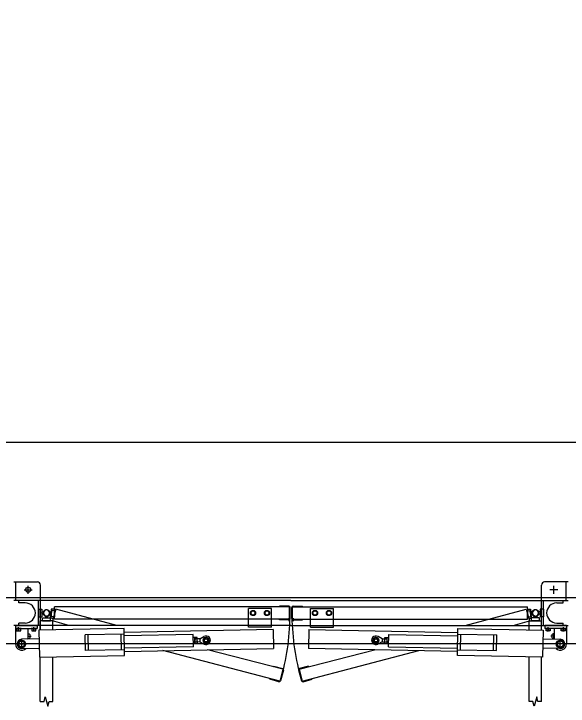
# Model space of a CAD drawing. Extents: x -264205 to -263659, y -1242401 to -1241986.
# Drawn here: x -263850.587 to -263848.798, y -1242241.658 to -1242239.424 of the extents above; entities that cross this region are included whole.
import ezdxf

# ---------------------------------------------------------------- set-up
doc = ezdxf.new("R2010")
doc.units = 0
for name, color, linetype in [('HESCON_OSI_STAVBY_KFA', 7, 'Continuous'), ('PROJEKT_OBRUBNIKY_KOMUNIKACIE', 7, 'Continuous'), ('SITUACIA_DSP_2D', 7, 'Continuous')]:
    doc.layers.add(name, color=color, linetype=linetype)

msp = doc.modelspace()

# ---------------------------------------------------------------- linework, layer by layer
at = {"layer": 'HESCON_OSI_STAVBY_KFA'}
msp.add_line((-263792.6528, -1242240.8072), (-263911.5228, -1242240.8072), dxfattribs=at)
at = {"layer": 'PROJEKT_OBRUBNIKY_KOMUNIKACIE'}
msp.add_lwpolyline([(-263794.8928, -1242227.3822), (-263808.9678, -1242241.4572), (-263894.9678, -1242241.4572), (-263909.0427, -1242227.3822), (-263909.0427, -1242196.3327), (-263914.1428, -1242196.3327), (-263914.1428, -1242132.4327), (-263909.0427, -1242132.4327), (-263909.0427, -1242101.3822), (-263894.9678, -1242087.3072), (-263808.9678, -1242087.3072), (-263794.8928, -1242101.3822), (-263794.8928, -1242227.3822)], dxfattribs=at)
at = {"layer": 'SITUACIA_DSP_2D'}
for p, q in [((-263850.5875, -1242241.2573), (-263850.5115, -1242241.2573)), ((-263850.5815, -1242241.3173), (-263850.5815, -1242241.2573)), ((-263848.7985, -1242241.2573), (-263848.8745, -1242241.2573)), ((-263848.8045, -1242241.3173), (-263848.8045, -1242241.2573)), ((-263850.5545, -1242241.2823), (-263850.5285, -1242241.2823)), ((-263850.5415, -1242241.2953), (-263850.5415, -1242241.2693)), ((-263850.5015, -1242241.3173), (-263850.5015, -1242241.2673)), ((-263848.8845, -1242241.3173), (-263848.8845, -1242241.2673)), ((-263848.8315, -1242241.2823), (-263848.8575, -1242241.2823)), ((-263848.8445, -1242241.2953), (-263848.8445, -1242241.2693)), ((-263894.581, -1242241.3072), (-263809.3546, -1242241.3072)), ((-263849.693, -1242241.3173), (-263850.5875, -1242241.3173)), ((-263850.5715, -1242241.3248), (-263850.5715, -1242241.3173)), ((-263850.5505, -1242241.3248), (-263850.5715, -1242241.3248)), ((-263850.5075, -1242241.3973), (-263850.5075, -1242241.3173)), ((-263850.5015, -1242241.3973), (-263850.5015, -1242241.3173)), ((-263849.693, -1242241.3173), (-263848.7985, -1242241.3173)), ((-263848.8845, -1242241.3973), (-263848.8845, -1242241.3173)), ((-263848.8785, -1242241.3973), (-263848.8785, -1242241.3173)), ((-263848.8355, -1242241.3248), (-263848.8145, -1242241.3248)), ((-263848.8145, -1242241.3248), (-263848.8145, -1242241.3173)), ((-263850.5075, -1242241.3448), (-263850.5075, -1242241.3698)), ((-263850.5075, -1242241.3448), (-263850.4975, -1242241.3448)), ((-263850.4975, -1242241.3448), (-263850.4975, -1242241.3698)), ((-263850.4975, -1242241.3563), (-263850.4879, -1242241.3492)), ((-263850.476, -1242241.3492), (-263850.4665, -1242241.3563)), ((-263850.4667, -1242241.3603), (-263850.4742, -1242241.351)), ((-263850.4702, -1242241.3734), (-263850.4638, -1242241.3492)), ((-263850.4565, -1242241.3448), (-263850.4665, -1242241.3448)), ((-263850.4665, -1242241.3448), (-263850.4665, -1242241.3698)), ((-263850.4541, -1242241.3518), (-263850.4638, -1242241.3492)), ((-263850.4522, -1242241.3445), (-263850.4625, -1242241.3832)), ((-263849.698, -1242241.3373), (-263850.4565, -1242241.3373)), ((-263850.4565, -1242241.3773), (-263850.4565, -1242241.3373)), ((-263850.4565, -1242241.3448), (-263850.4565, -1242241.3698)), ((-263850.2554, -1242241.3973), (-263850.4522, -1242241.3445)), ((-263849.7555, -1242241.3433), (-263849.8305, -1242241.3433)), ((-263849.8305, -1242241.3973), (-263849.8305, -1242241.3433)), ((-263849.8194, -1242241.3505), (-263849.8233, -1242241.3573)), ((-263849.8115, -1242241.3505), (-263849.8194, -1242241.3505)), ((-263849.8076, -1242241.3573), (-263849.8115, -1242241.3505)), ((-263849.7744, -1242241.3505), (-263849.7783, -1242241.3573)), ((-263849.7665, -1242241.3505), (-263849.7744, -1242241.3505)), ((-263849.7626, -1242241.3573), (-263849.7665, -1242241.3505)), ((-263849.7555, -1242241.3973), (-263849.7555, -1242241.3433)), ((-263849.7, -1242241.3353), (-263849.73, -1242241.3353)), ((-263849.73, -1242241.3373), (-263849.73, -1242241.3353)), ((-263849.698, -1242241.3773), (-263849.698, -1242241.3373)), ((-263849.696, -1242241.3753), (-263849.696, -1242241.3393)), ((-263849.69, -1242241.3753), (-263849.69, -1242241.3393)), ((-263849.688, -1242241.3373), (-263848.9295, -1242241.3373)), ((-263849.688, -1242241.3773), (-263849.688, -1242241.3373)), ((-263849.686, -1242241.3353), (-263849.656, -1242241.3353)), ((-263849.656, -1242241.3373), (-263849.656, -1242241.3353)), ((-263849.6305, -1242241.3433), (-263849.5555, -1242241.3433)), ((-263849.6305, -1242241.3973), (-263849.6305, -1242241.3433)), ((-263849.6233, -1242241.3573), (-263849.6194, -1242241.3505)), ((-263849.6194, -1242241.3505), (-263849.6115, -1242241.3505)), ((-263849.6115, -1242241.3505), (-263849.6076, -1242241.3573)), ((-263849.5783, -1242241.3573), (-263849.5744, -1242241.3505)), ((-263849.5744, -1242241.3505), (-263849.5665, -1242241.3505)), ((-263849.5665, -1242241.3505), (-263849.5626, -1242241.3573)), ((-263849.5555, -1242241.3973), (-263849.5555, -1242241.3433)), ((-263849.1305, -1242241.3973), (-263848.9338, -1242241.3445)), ((-263848.9338, -1242241.3445), (-263848.9234, -1242241.3832)), ((-263848.9318, -1242241.3518), (-263848.9222, -1242241.3492)), ((-263848.9295, -1242241.3773), (-263848.9295, -1242241.3373)), ((-263848.9295, -1242241.3448), (-263848.9195, -1242241.3448)), ((-263848.9295, -1242241.3448), (-263848.9295, -1242241.3698)), ((-263848.9157, -1242241.3734), (-263848.9222, -1242241.3492)), ((-263848.9195, -1242241.3448), (-263848.9195, -1242241.3698)), ((-263848.9099, -1242241.3492), (-263848.9195, -1242241.3563)), ((-263848.9192, -1242241.3603), (-263848.9118, -1242241.351)), ((-263848.8885, -1242241.3563), (-263848.898, -1242241.3492)), ((-263848.8885, -1242241.3448), (-263848.8885, -1242241.3698)), ((-263848.8785, -1242241.3448), (-263848.8885, -1242241.3448)), ((-263848.8785, -1242241.3448), (-263848.8785, -1242241.3698)), ((-263850.5075, -1242241.3698), (-263850.4975, -1242241.3698)), ((-263850.4975, -1242241.3583), (-263850.4975, -1242241.3563)), ((-263850.4879, -1242241.3653), (-263850.4975, -1242241.3583)), ((-263850.4945, -1242241.3728), (-263850.4695, -1242241.3728)), ((-263850.4945, -1242241.3828), (-263850.4945, -1242241.3728)), ((-263850.49, -1242241.3632), (-263850.483, -1242241.3728)), ((-263850.483, -1242241.3728), (-263850.481, -1242241.3728)), ((-263850.481, -1242241.3728), (-263850.4739, -1242241.3632)), ((-263850.4783, -1242241.3666), (-263850.4673, -1242241.3622)), ((-263850.4665, -1242241.3583), (-263850.476, -1242241.3653)), ((-263850.4606, -1242241.3759), (-263850.4702, -1242241.3734)), ((-263850.4695, -1242241.3828), (-263850.4695, -1242241.3728)), ((-263850.4673, -1242241.3622), (-263850.4667, -1242241.3603)), ((-263850.4665, -1242241.3563), (-263850.4665, -1242241.3583)), ((-263850.4565, -1242241.3698), (-263850.4665, -1242241.3698)), ((-263849.8233, -1242241.3573), (-263849.8194, -1242241.3641)), ((-263849.8194, -1242241.3641), (-263849.8115, -1242241.3641)), ((-263849.8115, -1242241.3641), (-263849.8076, -1242241.3573)), ((-263849.7783, -1242241.3573), (-263849.7744, -1242241.3641)), ((-263849.7744, -1242241.3641), (-263849.7665, -1242241.3641)), ((-263849.7665, -1242241.3641), (-263849.7626, -1242241.3573)), ((-263849.6998, -1242241.3743), (-263849.6998, -1242241.3833)), ((-263849.6862, -1242241.3743), (-263849.6862, -1242241.3833)), ((-263849.6194, -1242241.3641), (-263849.6233, -1242241.3573)), ((-263849.6115, -1242241.3641), (-263849.6194, -1242241.3641)), ((-263849.6076, -1242241.3573), (-263849.6115, -1242241.3641)), ((-263849.5744, -1242241.3641), (-263849.5783, -1242241.3573)), ((-263849.5665, -1242241.3641), (-263849.5744, -1242241.3641)), ((-263849.5626, -1242241.3573), (-263849.5665, -1242241.3641)), ((-263848.9295, -1242241.3698), (-263848.9195, -1242241.3698)), ((-263848.9254, -1242241.3759), (-263848.9157, -1242241.3734)), ((-263848.9195, -1242241.3563), (-263848.9195, -1242241.3583)), ((-263848.9195, -1242241.3583), (-263848.9099, -1242241.3653)), ((-263848.9187, -1242241.3622), (-263848.9192, -1242241.3603)), ((-263848.9076, -1242241.3666), (-263848.9187, -1242241.3622)), ((-263848.8915, -1242241.3728), (-263848.9165, -1242241.3728)), ((-263848.9165, -1242241.3828), (-263848.9165, -1242241.3728)), ((-263848.905, -1242241.3728), (-263848.912, -1242241.3632)), ((-263848.903, -1242241.3728), (-263848.905, -1242241.3728)), ((-263848.8959, -1242241.3632), (-263848.903, -1242241.3728)), ((-263848.898, -1242241.3653), (-263848.8885, -1242241.3583)), ((-263848.8915, -1242241.3828), (-263848.8915, -1242241.3728)), ((-263848.8885, -1242241.3583), (-263848.8885, -1242241.3563)), ((-263848.8785, -1242241.3698), (-263848.8885, -1242241.3698)), ((-263849.693, -1242241.3973), (-263850.5875, -1242241.3973)), ((-263850.5825, -1242241.3973), (-263850.5825, -1242241.4073)), ((-263850.5825, -1242241.3973), (-263850.5125, -1242241.3973)), ((-263850.5505, -1242241.3898), (-263850.5715, -1242241.3898)), ((-263850.5715, -1242241.3973), (-263850.5715, -1242241.3898)), ((-263850.5125, -1242241.3973), (-263850.5125, -1242241.4073)), ((-263850.462, -1242241.3828), (-263850.502, -1242241.3828)), ((-263850.502, -1242241.4126), (-263850.502, -1242241.3828)), ((-263850.5015, -1242241.4126), (-263850.5015, -1242241.3973)), ((-263850.4945, -1242241.3828), (-263850.4695, -1242241.3828)), ((-263850.41, -1242241.3973), (-263850.4625, -1242241.3832)), ((-263850.462, -1242241.4118), (-263850.462, -1242241.3828)), ((-263849.698, -1242241.3773), (-263850.4565, -1242241.3773)), ((-263849.8305, -1242241.4033), (-263849.8305, -1242241.3973)), ((-263849.7555, -1242241.4033), (-263849.7555, -1242241.3973)), ((-263849.73, -1242241.3793), (-263849.73, -1242241.3773)), ((-263849.7, -1242241.3793), (-263849.73, -1242241.3793)), ((-263849.715, -1242241.3802), (-263849.715, -1242241.3773)), ((-263849.693, -1242241.3973), (-263848.7985, -1242241.3973)), ((-263849.688, -1242241.3773), (-263848.9295, -1242241.3773)), ((-263849.686, -1242241.3793), (-263849.656, -1242241.3793)), ((-263849.6709, -1242241.3802), (-263849.6709, -1242241.3773)), ((-263849.656, -1242241.3793), (-263849.656, -1242241.3773)), ((-263849.6305, -1242241.4033), (-263849.6305, -1242241.3973)), ((-263849.5555, -1242241.4033), (-263849.5555, -1242241.3973)), ((-263848.976, -1242241.3973), (-263848.9234, -1242241.3832)), ((-263848.924, -1242241.3828), (-263848.884, -1242241.3828)), ((-263848.924, -1242241.4118), (-263848.924, -1242241.3828)), ((-263848.8915, -1242241.3828), (-263848.9165, -1242241.3828)), ((-263848.8845, -1242241.4126), (-263848.8845, -1242241.3973)), ((-263848.884, -1242241.4126), (-263848.884, -1242241.3828)), ((-263848.8735, -1242241.3973), (-263848.8735, -1242241.4073)), ((-263848.8035, -1242241.3973), (-263848.8735, -1242241.3973)), ((-263848.8355, -1242241.3898), (-263848.8145, -1242241.3898)), ((-263848.8145, -1242241.3973), (-263848.8145, -1242241.3898)), ((-263848.8035, -1242241.3973), (-263848.8035, -1242241.4073)), ((-263850.5825, -1242241.4073), (-263850.5125, -1242241.4073)), ((-263850.582, -1242241.4073), (-263850.582, -1242241.4573)), ((-263850.5636, -1242241.4073), (-263850.5804, -1242241.4073)), ((-263850.5804, -1242241.409), (-263850.5804, -1242241.4073)), ((-263850.5636, -1242241.409), (-263850.5804, -1242241.409)), ((-263850.5652, -1242241.409), (-263850.5788, -1242241.409)), ((-263850.5788, -1242241.409), (-263850.5788, -1242241.4145)), ((-263850.5788, -1242241.4145), (-263850.5652, -1242241.4145)), ((-263850.572, -1242241.4171), (-263850.572, -1242241.4028)), ((-263850.572, -1242241.409), (-263850.572, -1242241.4136)), ((-263850.5652, -1242241.4145), (-263850.5652, -1242241.409)), ((-263850.5636, -1242241.409), (-263850.5636, -1242241.4073)), ((-263850.542, -1242241.4073), (-263850.542, -1242241.4419)), ((-263850.5146, -1242241.4073), (-263850.5314, -1242241.4073)), ((-263850.5314, -1242241.409), (-263850.5314, -1242241.4073)), ((-263850.5146, -1242241.409), (-263850.5314, -1242241.409)), ((-263850.5162, -1242241.409), (-263850.5298, -1242241.409)), ((-263850.5298, -1242241.409), (-263850.5298, -1242241.4145)), ((-263850.5298, -1242241.4145), (-263850.5162, -1242241.4145)), ((-263850.523, -1242241.4171), (-263850.523, -1242241.4028)), ((-263850.523, -1242241.409), (-263850.523, -1242241.4136)), ((-263850.5162, -1242241.4145), (-263850.5162, -1242241.409)), ((-263850.5146, -1242241.409), (-263850.5146, -1242241.4073)), ((-263850.2319, -1242241.4072), (-263850.5069, -1242241.4127)), ((-263850.5069, -1242241.4127), (-263850.5051, -1242241.4996)), ((-263850.2302, -1242241.4942), (-263850.2319, -1242241.4072)), ((-263849.7507, -1242241.4106), (-263850.2316, -1242241.4202)), ((-263849.7555, -1242241.4033), (-263849.8305, -1242241.4033)), ((-263849.7507, -1242241.4106), (-263849.7495, -1242241.4716)), ((-263849.6352, -1242241.4106), (-263849.6364, -1242241.4716)), ((-263849.6352, -1242241.4106), (-263849.1543, -1242241.4202)), ((-263849.6305, -1242241.4033), (-263849.5555, -1242241.4033)), ((-263849.1558, -1242241.4942), (-263849.154, -1242241.4072)), ((-263849.154, -1242241.4072), (-263848.8791, -1242241.4127)), ((-263848.8791, -1242241.4127), (-263848.8808, -1242241.4996)), ((-263848.8035, -1242241.4073), (-263848.8735, -1242241.4073)), ((-263848.8714, -1242241.4073), (-263848.8546, -1242241.4073)), ((-263848.8714, -1242241.409), (-263848.8714, -1242241.4073)), ((-263848.8714, -1242241.409), (-263848.8546, -1242241.409)), ((-263848.8698, -1242241.409), (-263848.8562, -1242241.409)), ((-263848.8698, -1242241.4145), (-263848.8698, -1242241.409)), ((-263848.8562, -1242241.4145), (-263848.8698, -1242241.4145)), ((-263848.863, -1242241.4171), (-263848.863, -1242241.4028)), ((-263848.863, -1242241.409), (-263848.863, -1242241.4136)), ((-263848.8562, -1242241.409), (-263848.8562, -1242241.4145)), ((-263848.8546, -1242241.409), (-263848.8546, -1242241.4073)), ((-263848.844, -1242241.4073), (-263848.844, -1242241.4419)), ((-263848.8224, -1242241.4073), (-263848.8056, -1242241.4073)), ((-263848.8224, -1242241.409), (-263848.8224, -1242241.4073)), ((-263848.8224, -1242241.409), (-263848.8056, -1242241.409)), ((-263848.8208, -1242241.409), (-263848.8072, -1242241.409)), ((-263848.8208, -1242241.4145), (-263848.8208, -1242241.409)), ((-263848.8072, -1242241.4145), (-263848.8208, -1242241.4145)), ((-263848.814, -1242241.4171), (-263848.814, -1242241.4028)), ((-263848.814, -1242241.409), (-263848.814, -1242241.4136)), ((-263848.8072, -1242241.409), (-263848.8072, -1242241.4145)), ((-263848.8056, -1242241.409), (-263848.8056, -1242241.4073)), ((-263848.804, -1242241.4073), (-263848.804, -1242241.4573)), ((-263850.5063, -1242241.4412), (-263850.5623, -1242241.4423)), ((-263850.562, -1242241.4729), (-263850.562, -1242241.4417)), ((-263850.542, -1242241.4323), (-263850.5319, -1242241.4323)), ((-263850.5415, -1242241.4419), (-263850.5415, -1242241.4227)), ((-263850.2315, -1242241.4257), (-263850.3576, -1242241.4282)), ((-263850.3566, -1242241.4782), (-263850.3576, -1242241.4282)), ((-263850.3466, -1242241.478), (-263850.3476, -1242241.428)), ((-263850.2405, -1242241.4759), (-263850.2415, -1242241.4259)), ((-263850.0086, -1242241.4263), (-263850.2314, -1242241.4307)), ((-263850.0078, -1242241.4662), (-263850.0086, -1242241.4263)), ((-263850.0034, -1242241.4362), (-263850.0084, -1242241.4362)), ((-263850.003, -1242241.4561), (-263850.0034, -1242241.4362)), ((-263850.0034, -1242241.4377), (-263850.0027, -1242241.4363)), ((-263850.0031, -1242241.4546), (-263850.0034, -1242241.4377)), ((-263849.9962, -1242241.4362), (-263850.0027, -1242241.4363)), ((-263849.9961, -1242241.4411), (-263850.0026, -1242241.4412)), ((-263849.9954, -1242241.4375), (-263849.9962, -1242241.4362)), ((-263849.9951, -1242241.4545), (-263849.9954, -1242241.4375)), ((-263849.9872, -1242241.4408), (-263849.9953, -1242241.441)), ((-263849.9872, -1242241.4408), (-263849.9741, -1242241.4333)), ((-263849.9872, -1242241.4408), (-263849.987, -1242241.4508)), ((-263849.3988, -1242241.4408), (-263849.4119, -1242241.4333)), ((-263849.3988, -1242241.4408), (-263849.399, -1242241.4508)), ((-263849.3988, -1242241.4408), (-263849.3906, -1242241.441)), ((-263849.3909, -1242241.4545), (-263849.3905, -1242241.4375)), ((-263849.3905, -1242241.4375), (-263849.3897, -1242241.4362)), ((-263849.3898, -1242241.4411), (-263849.3834, -1242241.4412)), ((-263849.3897, -1242241.4362), (-263849.3833, -1242241.4363)), ((-263849.3825, -1242241.4377), (-263849.3833, -1242241.4363)), ((-263849.3829, -1242241.4561), (-263849.3825, -1242241.4362)), ((-263849.3829, -1242241.4546), (-263849.3825, -1242241.4377)), ((-263849.3825, -1242241.4362), (-263849.3775, -1242241.4362)), ((-263849.3781, -1242241.4662), (-263849.3773, -1242241.4263)), ((-263849.3773, -1242241.4263), (-263849.1545, -1242241.4307)), ((-263849.1544, -1242241.4257), (-263849.0284, -1242241.4282)), ((-263849.1454, -1242241.4759), (-263849.1444, -1242241.4259)), ((-263849.0394, -1242241.478), (-263849.0384, -1242241.428)), ((-263849.0294, -1242241.4782), (-263849.0284, -1242241.4282)), ((-263848.8797, -1242241.4412), (-263848.8237, -1242241.4423)), ((-263848.844, -1242241.4323), (-263848.8541, -1242241.4323)), ((-263848.8445, -1242241.4419), (-263848.8445, -1242241.4227)), ((-263848.824, -1242241.4729), (-263848.824, -1242241.4417)), ((-263808.9678, -1242241.4572), (-263894.9678, -1242241.4572)), ((-263850.5776, -1242241.4573), (-263850.5464, -1242241.4573)), ((-263850.5722, -1242241.4514), (-263850.562, -1242241.4455)), ((-263850.5722, -1242241.4632), (-263850.5722, -1242241.4514)), ((-263850.562, -1242241.469), (-263850.5722, -1242241.4632)), ((-263850.562, -1242241.4455), (-263850.5518, -1242241.4514)), ((-263850.5518, -1242241.4632), (-263850.562, -1242241.469)), ((-263850.5518, -1242241.4514), (-263850.5518, -1242241.4632)), ((-263850.003, -1242241.4561), (-263850.008, -1242241.4562)), ((-263850.0031, -1242241.4546), (-263850.0023, -1242241.4559)), ((-263849.9959, -1242241.4509), (-263850.0024, -1242241.451)), ((-263849.9958, -1242241.4558), (-263850.0023, -1242241.4559)), ((-263849.9951, -1242241.4545), (-263849.9958, -1242241.4558)), ((-263849.987, -1242241.4508), (-263849.9951, -1242241.451)), ((-263849.987, -1242241.4508), (-263849.9736, -1242241.4578)), ((-263849.399, -1242241.4508), (-263849.4124, -1242241.4578)), ((-263849.399, -1242241.4508), (-263849.3908, -1242241.451)), ((-263849.3909, -1242241.4545), (-263849.3901, -1242241.4558)), ((-263849.3901, -1242241.4558), (-263849.3837, -1242241.4559)), ((-263849.39, -1242241.4509), (-263849.3836, -1242241.451)), ((-263849.3829, -1242241.4546), (-263849.3837, -1242241.4559)), ((-263849.3829, -1242241.4561), (-263849.3779, -1242241.4562)), ((-263848.8084, -1242241.4573), (-263848.8396, -1242241.4573)), ((-263848.824, -1242241.4455), (-263848.8342, -1242241.4514)), ((-263848.8342, -1242241.4514), (-263848.8342, -1242241.4632)), ((-263848.8342, -1242241.4632), (-263848.824, -1242241.469)), ((-263848.8138, -1242241.4514), (-263848.824, -1242241.4455)), ((-263848.824, -1242241.469), (-263848.8138, -1242241.4632)), ((-263848.8138, -1242241.4632), (-263848.8138, -1242241.4514)), ((-263850.5617, -1242241.4723), (-263850.5057, -1242241.4711)), ((-263850.2305, -1242241.4757), (-263850.3566, -1242241.4782)), ((-263850.0078, -1242241.4662), (-263850.2306, -1242241.4707)), ((-263850.2304, -1242241.4812), (-263849.7495, -1242241.4716)), ((-263849.7294, -1242241.5775), (-263850.1061, -1242241.4787)), ((-263849.7191, -1242241.5389), (-263849.9622, -1242241.4758)), ((-263849.6669, -1242241.5389), (-263849.4238, -1242241.4758)), ((-263849.6565, -1242241.5775), (-263849.2799, -1242241.4787)), ((-263849.1555, -1242241.4812), (-263849.6364, -1242241.4716)), ((-263849.3781, -1242241.4662), (-263849.1553, -1242241.4707)), ((-263849.1554, -1242241.4757), (-263849.0294, -1242241.4782)), ((-263848.8243, -1242241.4723), (-263848.8803, -1242241.4711)), ((-263850.5051, -1242241.4996), (-263850.2302, -1242241.4942)), ((-263850.502, -1242241.6429), (-263850.502, -1242241.4996)), ((-263850.462, -1242241.6429), (-263850.462, -1242241.4988)), ((-263848.8808, -1242241.4996), (-263849.1558, -1242241.4942)), ((-263848.924, -1242241.6429), (-263848.924, -1242241.4988)), ((-263848.884, -1242241.6429), (-263848.884, -1242241.4996)), ((-263849.75, -1242241.5306), (-263849.7495, -1242241.5287)), ((-263849.7495, -1242241.5287), (-263849.7205, -1242241.5365)), ((-263849.6365, -1242241.5287), (-263849.6655, -1242241.5365)), ((-263849.636, -1242241.5306), (-263849.6365, -1242241.5287)), ((-263849.7191, -1242241.5389), (-263849.7294, -1242241.5775)), ((-263849.7177, -1242241.5414), (-263849.727, -1242241.5761)), ((-263849.6683, -1242241.5414), (-263849.659, -1242241.5761)), ((-263849.6669, -1242241.5389), (-263849.6565, -1242241.5775)), ((-263849.7609, -1242241.5712), (-263849.7603, -1242241.5693)), ((-263849.7319, -1242241.579), (-263849.7609, -1242241.5712)), ((-263849.6541, -1242241.579), (-263849.6251, -1242241.5712)), ((-263849.6251, -1242241.5712), (-263849.6256, -1242241.5693)), ((-263850.502, -1242241.6429), (-263850.49, -1242241.6429)), ((-263850.49, -1242241.6429), (-263850.486, -1242241.6279)), ((-263850.486, -1242241.6279), (-263850.478, -1242241.6579)), ((-263850.478, -1242241.6579), (-263850.4739, -1242241.6429)), ((-263850.4739, -1242241.6429), (-263850.462, -1242241.6429)), ((-263848.912, -1242241.6429), (-263848.924, -1242241.6429)), ((-263848.908, -1242241.6579), (-263848.912, -1242241.6429)), ((-263848.9, -1242241.6279), (-263848.908, -1242241.6579)), ((-263848.8959, -1242241.6429), (-263848.9, -1242241.6279)), ((-263848.884, -1242241.6429), (-263848.8959, -1242241.6429))]:
    msp.add_line(p, q, dxfattribs=at)
for centre, radius in [((-263850.5415, -1242241.2823), 0.008), ((-263849.8155, -1242241.3573), 0.0084), ((-263849.8155, -1242241.3573), 0.0068), ((-263849.7705, -1242241.3573), 0.0084), ((-263849.7705, -1242241.3573), 0.0068), ((-263849.6155, -1242241.3573), 0.0084), ((-263849.6155, -1242241.3573), 0.0068), ((-263849.5705, -1242241.3573), 0.0084), ((-263849.5705, -1242241.3573), 0.0068), ((-263849.9671, -1242241.4454), 0.00952), ((-263849.9671, -1242241.4454), 0.00645), ((-263849.9671, -1242241.4454), 0.005), ((-263849.4189, -1242241.4454), 0.00952), ((-263849.4189, -1242241.4454), 0.00645), ((-263849.4189, -1242241.4454), 0.005), ((-263850.562, -1242241.4573), 0.0126), ((-263850.562, -1242241.4573), 0.0102), ((-263848.824, -1242241.4573), 0.0126), ((-263848.824, -1242241.4573), 0.0102)]:
    msp.add_circle(centre, radius, dxfattribs=at)
for centre, radius, start, end in [((-263850.5115, -1242241.2673), 0.01, 0, 90), ((-263848.8745, -1242241.2673), 0.01, 90, 180), ((-263850.5505, -1242241.3573), 0.0325, 270, 90), ((-263848.8355, -1242241.3573), 0.0325, 90, 270), ((-263850.482, -1242241.3573), 0.01, 53.6139, 306.3861), ((-263850.482, -1242241.3573), 0.01, 323.6139, 216.3861), ((-263850.482, -1242241.3573), 0.01, 38.6139, 291.3861), ((-263850.482, -1242241.3573), 0.01, 233.6139, 126.3861), ((-263849.7, -1242241.3393), 0.004, 0, 90), ((-263849.686, -1242241.3393), 0.004, 90, 180), ((-263848.904, -1242241.3573), 0.01, 53.6139, 306.3861), ((-263848.904, -1242241.3573), 0.01, 323.6139, 216.3861), ((-263848.904, -1242241.3573), 0.01, 248.6139, 141.3861), ((-263848.904, -1242241.3573), 0.01, 233.6139, 126.3861), ((-263850.482, -1242241.3573), 0.7862, 345, 0), ((-263849.7, -1242241.3753), 0.004, 270, 0), ((-263848.904, -1242241.3573), 0.7862, 180, 195), ((-263849.686, -1242241.3753), 0.004, 180, 270), ((-263850.5754, -1242241.4077), 0.0068, 240, 300), ((-263850.5686, -1242241.4077), 0.0068, 240, 300), ((-263850.5264, -1242241.4077), 0.0068, 240, 300), ((-263850.5196, -1242241.4077), 0.0068, 240, 300), ((-263848.8664, -1242241.4077), 0.0068, 240, 300), ((-263848.8596, -1242241.4077), 0.0068, 240, 300), ((-263848.8174, -1242241.4077), 0.0068, 240, 300), ((-263848.8106, -1242241.4077), 0.0068, 240, 300), ((-263850.562, -1242241.4573), 0.015, 91.14, 271.14), ((-263850.5415, -1242241.4323), 0.008, 266.4167, 93.5833), ((-263849.9991, -1242241.4387), 0.00432, 146.5466, 215.7334), ((-263849.9871, -1242241.4458), 0.0161, 163.4401, 198.8399), ((-263849.9997, -1242241.4387), 0.00432, 326.5466, 35.7334), ((-263850.0114, -1242241.4463), 0.0161, 343.4401, 18.8399), ((-263849.9671, -1242241.4454), 0.014, 242.4029, 119.8771), ((-263849.4189, -1242241.4454), 0.014, 60.1229, 297.5971), ((-263849.3746, -1242241.4463), 0.0161, 161.1601, 196.5599), ((-263849.3862, -1242241.4387), 0.00432, 144.2666, 213.4534), ((-263849.3988, -1242241.4458), 0.0161, 341.1601, 16.5599), ((-263849.3869, -1242241.4387), 0.00432, 324.2666, 33.4534), ((-263848.8445, -1242241.4323), 0.008, 86.4167, 273.5833), ((-263848.824, -1242241.4573), 0.015, 268.86, 88.86), ((-263850.562, -1242241.4573), 0.02, 180, 312.5496), ((-263849.9988, -1242241.4534), 0.00432, 146.5466, 215.7334), ((-263850.0024, -1242241.451), 0.0001, 21.9532, 91.14), ((-263849.9959, -1242241.4509), 0.0001, 91.14, 160.3268), ((-263849.9994, -1242241.4534), 0.00432, 326.5466, 35.7334), ((-263849.3865, -1242241.4534), 0.00432, 144.2666, 213.4534), ((-263849.39, -1242241.4509), 0.0001, 19.6732, 88.86), ((-263849.3836, -1242241.451), 0.0001, 88.86, 158.0468), ((-263849.3872, -1242241.4534), 0.00432, 324.2666, 33.4534), ((-263848.824, -1242241.4573), 0.02, 227.4504, 0), ((-263849.7215, -1242241.5403), 0.004, 345, 75), ((-263849.6644, -1242241.5403), 0.004, 105, 195), ((-263849.7308, -1242241.5751), 0.004, 255, 345), ((-263849.6551, -1242241.5751), 0.004, 195, 285)]:
    msp.add_arc(centre, radius, start, end, dxfattribs=at)

doc.saveas('drawing.dxf')
